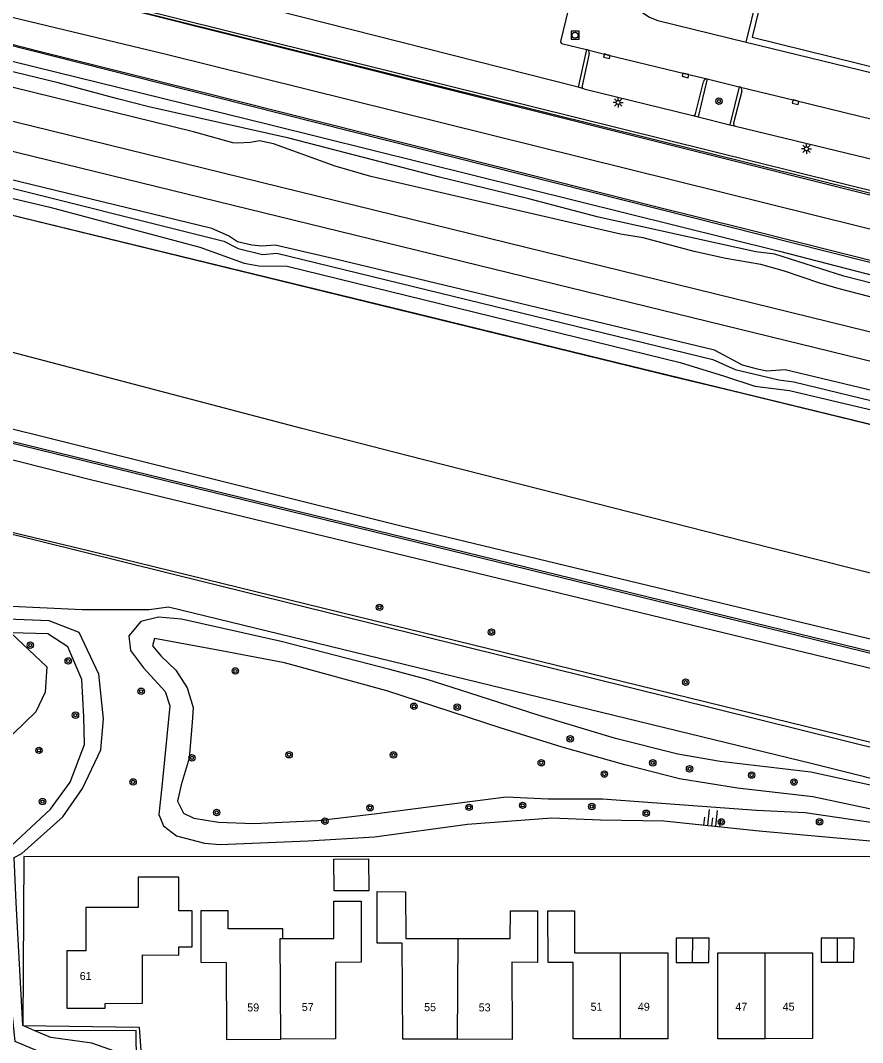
# Model space of a CAD drawing. Extents: x 125000 to 129004, y 397500 to 399008.
# Drawn here: x 127293.4 to 127398.7, y 398365.8 to 398493.5 of the extents above; entities that cross this region are included whole.
import ezdxf

# ---------------------------------------------------------------- set-up
doc = ezdxf.new("R2010")
doc.units = 0
for name, color, linetype in [('gg-afsc-faunaraster', 7, 'Continuous'), ('gg-afsc-geluidsscherm', 7, 'Continuous'), ('gg-afsc-hekwerk', 7, 'Continuous'), ('gg-afsc-lijn faunaraster', 7, 'Continuous'), ('gg-anno-huisnummerreeks BGT', 7, 'Continuous'), ('gg-aspt-spoorlijn', 7, 'Continuous'), ('gg-bbg-bijgebouw', 7, 'Continuous'), ('gg-bbg-hoofdgebouw', 7, 'Continuous'), ('gg-bbg-tussenscheiding', 7, 'Continuous'), ('gg-knt-BGT kruinlijn', 7, 'Continuous'), ('gg-knt-bovenkant onderkant talud', 7, 'Continuous'), ('gg-knt-onverhard', 7, 'Continuous'), ('gg-knt-verharding', 7, 'Continuous'), ('gg-kntw-bovenkant insteek waterloop', 7, 'Continuous'), ('gg-kntw-waterlijn', 7, 'Continuous'), ('gt-grn-groengrens', 7, 'Continuous'), ('gt-symb-boom', 7, 'Continuous'), ('gt-symb-kolk', 7, 'Continuous'), ('gt-symb-lichtmast', 7, 'Continuous'), ('gt-symb-rioolschacht', 7, 'Continuous'), ('gt-symb-talud symbool', 7, 'Continuous'), ('gx-grn-maaiveld', 7, 'Continuous')]:
    doc.layers.add(name, color=color, linetype=linetype)

# ---------------------------------------------------------------- blocks, each defined once
blk = doc.blocks.new('gt0-BOOM')
at = {"layer": 'gt-symb-boom'}
for radius in [0.4, 0.2]:
    blk.add_circle((0, 0), radius, dxfattribs=at)
blk = doc.blocks.new('gt0-KOLK')
at = {"layer": 'gt-symb-kolk'}
blk.add_lwpolyline([(0, 0), (0.37, 0), (0.37, 0.4), (-0.38, 0.4), (-0.38, 0), (0, 0)], dxfattribs=at)
blk = doc.blocks.new('gt0-LMAST')
at = {"layer": 'gt-symb-lichtmast'}
for p, q in [((-0.18, 0.17), (-0.45, 0.44)), ((-0.01, 0.25), (-0.01, 0.62)), ((0.17, 0.17), (0.44, 0.44)), ((-0.26, 0), (-0.63, 0)), ((-0.18, -0.18), (-0.45, -0.45)), ((-0.01, -0.25), (-0.01, -0.63)), ((0.44, -0.45), (0.17, -0.18)), ((0.24, 0), (0.62, 0))]:
    blk.add_line(p, q, dxfattribs=at)
blk.add_circle((-0.01, 0), 0.25, dxfattribs=at)
blk = doc.blocks.new('gt0-TALUD_1')
at = {"layer": 'gt-symb-talud symbool'}
for p, q in [((-1, -1), (-1, 0)), ((-0.5, -2), (-0.5, 0)), ((0, -1), (0, 0)), ((0.5, -2), (0.5, 0)), ((1, -1), (1, 0))]:
    blk.add_line(p, q, dxfattribs=at)
blk = doc.blocks.new('gt0-RS')
at = {"layer": 'gt-symb-rioolschacht'}
blk.add_lwpolyline([(-0.5, -0.5), (0.5, -0.5), (0.5, 0.5), (-0.5, 0.5)], close=True, dxfattribs=at)
blk.add_circle((0, 0), 0.375, dxfattribs=at)

msp = doc.modelspace()

# ---------------------------------------------------------------- linework, layer by layer
at = {"layer": 'gg-afsc-faunaraster'}
for points in [[(127410.27, 398389.05), (127293.85, 398389.1), (127293.75, 398367.96)], [(127293.75, 398367.96), (127308.29, 398367.77), (127308.48, 398364.8)]]:
    msp.add_lwpolyline(points, dxfattribs=at)
at = {"layer": 'gg-afsc-geluidsscherm'}
for points in [[(127265.86, 398447.39), (127256.04, 398449.79), (127256, 398449.6), (127410.55, 398411.82)], [(127611.68, 398362.65), (127611.72, 398362.84), (127265.86, 398447.39)]]:
    msp.add_lwpolyline(points, dxfattribs=at)
at = {"layer": 'gg-afsc-hekwerk'}
for points in [[(127246.29, 398510.57), (127248.43, 398509.44), (127272.9, 398503.46), (127431.88, 398463.96), (127622.47, 398416.53)], [(127235.87, 398504.83), (127248.43, 398501.55), (127250.37, 398501.06), (127251.89, 398500.71), (127266.62, 398497.03), (127281.36, 398493.35), (127296.1, 398489.59), (127305.93, 398487.11), (127315.71, 398484.66), (127357.52, 398474.12), (127372.33, 398470.4), (127384.57, 398467.34), (127401.76, 398463.01)], [(127235.55, 398483.05), (127238.11, 398482.37), (127250.34, 398479.47), (127257.78, 398477.78), (127269.89, 398474.67), (127374.96, 398449.05), (127382.28, 398447.3), (127404.15, 398441.95)]]:
    msp.add_lwpolyline(points, dxfattribs=at)
at = {"layer": 'gg-afsc-lijn faunaraster'}
msp.add_lwpolyline([(127410.27, 398389.05), (127293.85, 398389.1), (127293.75, 398367.96)], dxfattribs=at)
at = {"layer": 'gg-aspt-spoorlijn'}
for points in [[(127234.07, 398495.2), (127295.02, 398480.31), (127446.63, 398443.1), (127549.53, 398418.03), (127601.74, 398405.39), (127649.61, 398393.7)], [(127233.62, 398491.53), (127450.27, 398438.58), (127531.2, 398418.68), (127569.86, 398408.99), (127649.15, 398389.45)]]:
    msp.add_lwpolyline(points, dxfattribs=at)
at = {"layer": 'gg-bbg-bijgebouw'}
for points in [[(127336.93, 398388.78), (127336.95, 398384.81), (127332.62, 398384.78), (127332.6, 398388.75), (127336.93, 398388.78)], [(127377.43, 398378.89), (127375.38, 398378.89), (127375.38, 398375.85), (127377.42, 398375.85)], [(127377.42, 398375.85), (127379.46, 398375.86), (127379.47, 398378.89), (127377.43, 398378.89)], [(127395.54, 398378.9), (127393.5, 398378.9), (127393.5, 398375.88), (127395.54, 398375.88)], [(127395.54, 398375.88), (127397.57, 398375.88), (127397.59, 398378.9), (127395.54, 398378.9)]]:
    msp.add_lwpolyline(points, dxfattribs=at)
at = {"layer": 'gg-bbg-hoofdgebouw'}
for p, q in [((127390.56, 398514.67), (127384.86, 398491.41)), ((127384.86, 398491.41), (127407.08, 398485.94))]:
    msp.add_line(p, q, dxfattribs=at)
for points in [[(127313.23, 398382.29), (127313.23, 398386.49), (127308.14, 398386.49), (127308.14, 398382.71), (127301.62, 398382.7), (127301.62, 398377.31), (127299.23, 398377.31), (127299.23, 398370.16)], [(127348.04, 398366.25), (127341.21, 398366.29), (127341.13, 398378.24), (127338.01, 398378.25), (127338.02, 398384.7), (127341.56, 398384.69), (127341.58, 398378.84), (127348.11, 398378.84)], [(127326.21, 398378.85), (127332.61, 398378.85), (127332.61, 398383.5), (127336.01, 398383.49), (127335.99, 398375.87), (127332.82, 398375.85), (127332.8, 398366.31), (127325.99, 398366.26)], [(127313.23, 398377.81), (127314.89, 398377.81), (127314.89, 398382.29), (127313.23, 398382.29)], [(127326.21, 398378.85), (127326.21, 398380.05), (127319.37, 398380.04), (127319.37, 398382.3), (127315.96, 398382.3), (127315.97, 398375.9), (127319.16, 398375.86), (127319.17, 398366.22), (127325.99, 398366.26)], [(127348.11, 398378.84), (127354.64, 398378.85), (127354.65, 398382.29), (127358.03, 398382.29), (127358.04, 398375.86), (127354.85, 398375.87), (127354.86, 398366.21), (127348.04, 398366.25)], [(127368.4, 398366.32), (127362.49, 398366.31), (127362.48, 398375.86), (127359.35, 398375.86), (127359.34, 398382.28), (127362.67, 398382.28), (127362.68, 398377.04), (127368.39, 398377.04)], [(127299.23, 398370.16), (127304.01, 398370.16), (127304.02, 398370.74), (127308.67, 398370.77), (127308.67, 398376.79), (127313.23, 398376.76), (127313.23, 398377.81)], [(127368.39, 398377.04), (127374.31, 398377.04), (127374.32, 398366.33), (127368.4, 398366.32)], [(127386.5, 398366.33), (127380.58, 398366.32), (127380.57, 398377.04), (127386.49, 398377.04)], [(127386.49, 398377.04), (127392.41, 398377.04), (127392.41, 398366.34), (127386.5, 398366.33)]]:
    msp.add_lwpolyline(points, dxfattribs=at)
at = {"layer": 'gg-bbg-tussenscheiding'}
for p, q in [((127348.04, 398366.25), (127348.11, 398378.84)), ((127377.42, 398375.85), (127377.43, 398378.89)), ((127395.54, 398375.88), (127395.54, 398378.9)), ((127368.4, 398366.32), (127368.39, 398377.04)), ((127386.5, 398366.33), (127386.49, 398377.04))]:
    msp.add_line(p, q, dxfattribs=at)
msp.add_lwpolyline([(127325.99, 398366.26), (127325.9, 398378.84), (127326.21, 398378.85)], dxfattribs=at)
at = {"layer": 'gg-knt-BGT kruinlijn'}
for p, q in [((127363.1, 398485.16), (127304.69, 398500)), ((127363.82, 398484.98), (127363.1, 398485.16)), ((127363.82, 398484.98), (127377.46, 398481.62)), ((127377.46, 398481.62), (127378.1, 398481.47)), ((127378.1, 398481.47), (127382.06, 398480.47)), ((127382.06, 398480.47), (127382.77, 398480.3)), ((127382.77, 398480.3), (127406.12, 398474.63))]:
    msp.add_line(p, q, dxfattribs=at)
for points in [[(127266.15, 398449), (127256.96, 398451.29), (127255.56, 398451.3), (127254.58, 398450.55), (127254.32, 398449.41), (127254.75, 398448.32), (127255.9, 398447.75), (127257.96, 398447.35), (127302.19, 398436.18), (127410.52, 398410)], [(127610.51, 398361.44), (127612.84, 398361.16), (127614.08, 398361.65), (127614.24, 398362.53), (127613.64, 398363.86), (127612.8, 398364.78), (127611.45, 398365.2), (127447.18, 398404.76), (127341.01, 398430.35), (127266.15, 398449)]]:
    msp.add_lwpolyline(points, dxfattribs=at)
at = {"layer": 'gg-knt-bovenkant onderkant talud'}
for p, q in [((127272.9, 398503.46), (127410.39, 398469)), ((127484.07, 398451.26), (127287.82, 398500)), ((127295.23, 398367.33), (127293.75, 398367.96))]:
    msp.add_line(p, q, dxfattribs=at)
for points in [[(127618.75, 398369.54), (127617.59, 398370.4), (127616.63, 398371.02), (127616.4, 398371.14), (127615.45, 398371.6), (127614.53, 398371.97), (127613.28, 398372.34), (127586.52, 398378.87), (127489.37, 398402.32), (127463.6, 398408.59), (127449.96, 398411.94), (127432.2, 398416.33), (127415.63, 398420.45), (127383.96, 398428.41), (127341.7, 398439.18), (127328.58, 398442.55), (127281.03, 398455.05), (127268.11, 398458.4)], [(127259.78, 398437.37), (127301.96, 398427.32), (127410.39, 398400.73)], [(127305.78, 398310.46), (127306.34, 398314.2), (127306.76, 398330.82), (127306.09, 398351.38), (127306.07, 398362.83), (127305.32, 398364.71), (127302.34, 398365.77), (127297.24, 398366.46), (127295.23, 398367.33)]]:
    msp.add_lwpolyline(points, dxfattribs=at)
at = {"layer": 'gg-knt-onverhard'}
msp.add_line((127410.38, 398400.06), (127259.78, 398437.37), dxfattribs=at)
at = {"layer": 'gg-knt-verharding'}
for p, q in [((127367.54, 398518.03), (127360.9, 398490.88)), ((127384.11, 398490.81), (127389.98, 398514.81)), ((127373.08, 398493.51), (127384.11, 398490.81)), ((127361.05, 398490.64), (127364.18, 398489.89)), ((127384.11, 398490.81), (127406.91, 398485.25)), ((127364.18, 398489.89), (127363.1, 398485.16)), ((127364.51, 398489.36), (127363.6, 398485.33)), ((127377.79, 398481.84), (127378.76, 398485.85)), ((127379.25, 398486.21), (127378.1, 398481.47)), ((127379.25, 398486.21), (127383.23, 398485.23)), ((127383.23, 398485.23), (127382.06, 398480.47)), ((127383.55, 398484.69), (127382.54, 398480.69))]:
    msp.add_line(p, q, dxfattribs=at)
for points in [[(127364.18, 398489.89), (127366.75, 398489.23), (127376.57, 398486.83), (127379.25, 398486.21)], [(127383.23, 398485.23), (127390.32, 398483.49), (127402.04, 398480.63), (127408.05, 398479.18)]]:
    msp.add_lwpolyline(points, dxfattribs=at)
for centre, radius, start, end in [((127374.7, 398499.05), 5.77, 168.1896, 253.6426), ((127361.18, 398490.88), 0.279, 181.1422, 241.8328), ((127364.05, 398489.44), 0.469, 350.1693, 74.6894), ((127363.89, 398485.27), 0.295, 168.4781, 254.8112), ((127379.21, 398485.74), 0.466, 84.9761, 166.0773), ((127383.12, 398484.8), 0.448, 346.2593, 75.1352), ((127377.51, 398481.9), 0.281, 258.5289, 346.9064), ((127382.85, 398480.61), 0.323, 165.8852, 255.5682)]:
    msp.add_arc(centre, radius, start, end, dxfattribs=at)
at = {"layer": 'gg-kntw-bovenkant insteek waterloop'}
msp.add_lwpolyline([(127405.34, 398396.75), (127392.2, 398399.62), (127380.86, 398400.96), (127375.58, 398401.87), (127367.8, 398403.83), (127358.24, 398406.7), (127349.59, 398409.5), (127344.27, 398411.2), (127339.59, 398412.46), (127326, 398415.92), (127313.54, 398418.71), (127310.69, 398418.97), (127308.48, 398418.45), (127306.98, 398416.64), (127307.2, 398414.8), (127308.8, 398412.66), (127311.51, 398409.69), (127312.1, 398407.91), (127311.1, 398397.79), (127310.74, 398394.31), (127311.31, 398392.91), (127312.95, 398391.66), (127316.44, 398390.76), (127318.41, 398390.57), (127329.37, 398391.05), (127337.68, 398391.53), (127349.29, 398393.12), (127359.81, 398393.92), (127365.91, 398393.66), (127373.82, 398393.53), (127385.75, 398392.28), (127405.66, 398390.48)], dxfattribs=at)
at = {"layer": 'gg-kntw-waterlijn'}
msp.add_lwpolyline([(127400.69, 398394.8), (127392.42, 398396.54), (127383.02, 398397.63), (127375.77, 398398.78), (127368.95, 398400.55), (127361.13, 398402.72), (127353.38, 398405.17), (127339.21, 398409.77), (127326.43, 398413.28), (127318.57, 398414.76), (127310.17, 398416.32), (127309.93, 398415.39), (127311.03, 398414.12), (127312.85, 398412.34), (127314.28, 398410.16), (127315.03, 398407.68), (127314.89, 398405.81), (127314.52, 398401.35), (127313.53, 398398.04), (127313.08, 398395.99), (127313.82, 398394.48), (127315.1, 398393.87), (127318.18, 398393.36), (127322.57, 398393.19), (127330.64, 398393.6), (127337.62, 398394.41), (127347.01, 398395.64), (127354.12, 398396.54), (127359.35, 398396.29), (127366.16, 398396.3), (127385.41, 398394.89), (127391.46, 398394.59), (127397.99, 398393.62), (127402.93, 398392.91)], dxfattribs=at)
at = {"layer": 'gt-grn-groengrens'}
msp.add_lwpolyline([(127323.82, 398305.84), (127308.51, 398306.51), (127307.9, 398367.36), (127295.23, 398367.33)], dxfattribs=at)
at = {"layer": 'gx-grn-maaiveld'}
for points in [[(127243.85, 398513.44), (127243.67, 398513.34), (127243.06, 398512.46), (127243.02, 398512.29), (127242.7, 398510.94), (127242.69, 398509.61), (127243.54, 398507.68), (127244.89, 398506.32), (127246.91, 398505.16), (127248.82, 398504.39), (127311.63, 398489.28), (127588.99, 398420.47), (127613.8, 398414), (127621.69, 398412.42), (127623.45, 398412.83), (127624.6, 398413.52)], [(127248.43, 398501.55), (127317.72, 398483.95), (127441.29, 398452.79), (127491.12, 398440.12), (127606.15, 398412), (127607.95, 398411.26), (127608.89, 398410.79), (127609.6, 398410.08), (127609.69, 398409.27), (127609.39, 398408.69), (127608.6, 398408.21), (127607.53, 398408.1)], [(127248.43, 398501.55), (127250.74, 398499.85), (127253.47, 398498.58), (127256.61, 398497.36), (127267, 398494.83), (127270.81, 398494.07), (127279.15, 398491.68), (127324.57, 398480.49), (127388.29, 398464.67), (127419.36, 398456.64)], [(127443.98, 398449.36), (127396.32, 398461.56), (127387.69, 398464.32), (127385.3, 398464.6), (127365.65, 398468.93), (127356.97, 398471.24), (127345.8, 398473.93), (127326.98, 398478.79), (127309.48, 398482.73), (127305.58, 398483.7), (127298.16, 398485.73), (127276.27, 398491), (127275.48, 398491.19), (127267.4, 398493.13), (127264.01, 398494.15)], [(127236.05, 398487.08), (127236.03, 398487.01), (127236.75, 398485.76), (127238.07, 398484.91), (127239.41, 398484.6), (127243.96, 398484.24), (127246.2, 398483.53), (127249.96, 398482.98), (127251.72, 398481.77), (127253.24, 398481.15), (127255.23, 398481.09), (127256.99, 398481.25), (127257.92, 398481.19), (127318.86, 398465.94), (127320.64, 398465.01), (127323.68, 398464.27), (127325.45, 398464.44), (127379.93, 398451.17), (127382.73, 398449.92), (127388.18, 398448.61), (127390.05, 398448.38), (127446.04, 398434.8)], [(127403.82, 398446.35), (127388.97, 398449.86), (127386.66, 398449.7), (127385.54, 398449.95), (127383.66, 398450.46), (127380.16, 398452.34), (127332.65, 398463.74), (127325.27, 398465.44), (127323.61, 398465.32), (127322.35, 398465.42), (127320.55, 398465.87), (127319.42, 398466.61), (127317.35, 398467.5), (127257.32, 398482.08), (127254.72, 398481.85), (127253.39, 398482.15), (127251.69, 398483.1), (127250.14, 398483.71), (127238.97, 398486.65), (127238.92, 398486.66)], [(127400.41, 398458.77), (127395.71, 398460), (127393.33, 398460.69), (127388.91, 398462.18), (127385.93, 398463.02), (127381.55, 398463.78), (127377.62, 398464.66), (127371.25, 398466.35), (127368.4, 398466.8), (127337.21, 398474.01), (127332.75, 398475.31), (127325.05, 398478.1), (127323.29, 398478.45), (127322.16, 398478.28), (127320.55, 398478.16), (127319.97, 398478.22), (127315.05, 398479.58), (127292.54, 398485.14)], [(127236.65, 398483.89), (127238.13, 398483.27), (127246.13, 398482.63), (127248.39, 398482.18), (127251.4, 398480.62), (127254.83, 398479.65), (127259.57, 398479.1), (127267.95, 398477.23), (127282.28, 398473.67), (127297.11, 398470.2), (127315.87, 398465.19), (127321.37, 398463.21), (127323.22, 398462.85), (127326.77, 398462.83), (127375.86, 398450.8), (127381.4, 398449.09), (127385.19, 398447.83), (127389.53, 398447.29), (127415.24, 398441.2), (127421.71, 398439.76)], [(127421.23, 398437.81), (127367.98, 398450.76), (127341.25, 398457.26), (127247.2, 398480.13), (127237.19, 398482.5), (127237.09, 398482.88)], [(127410.46, 398395.15), (127408.71, 398396.19), (127405.51, 398397.36), (127392.41, 398400.67), (127311.94, 398420.22), (127309.5, 398419.89), (127301.15, 398419.88), (127291.47, 398420.36), (127281.11, 398422.82), (127263.85, 398426.38), (127253.94, 398426.49)], [(127292.25, 398417.01), (127296.72, 398412.77), (127296.52, 398409.59), (127295.34, 398407.17), (127292.58, 398404.43), (127288.88, 398401.9), (127283.02, 398398.1), (127278.14, 398400.28), (127275.83, 398403.98), (127274.76, 398408.84), (127275.39, 398411.2), (127278.03, 398416.03), (127280.9, 398418.95)], [(127293.75, 398367.96), (127292.89, 398383.32), (127292.66, 398388.96), (127293.62, 398389.45), (127298.74, 398394.05), (127301.17, 398397.56), (127303.49, 398402.39), (127303.83, 398406.27), (127303.24, 398411.85), (127300.76, 398417.05), (127297.02, 398418.53), (127287.6, 398418.91)], [(127304.88, 398310.29), (127305.76, 398314.36), (127305.93, 398331.04), (127304.59, 398351.36), (127304.16, 398362.98), (127301.56, 398364.32), (127296.83, 398364.29), (127292.76, 398365.99), (127291.14, 398381.76), (127290.88, 398387), (127291.29, 398388.68), (127292.34, 398390.46), (127297.19, 398394.99), (127299.65, 398398.38), (127301.46, 398403.08), (127301.37, 398406.53), (127301.11, 398411.2), (127299.37, 398415.27), (127296.85, 398416.88), (127292.25, 398417.01)]]:
    msp.add_lwpolyline(points, dxfattribs=at)

# ---------------------------------------------------------------- block references
at = {"layer": 'gt-symb-boom'}
for p in [(127380.71, 398483.42), (127338.3, 398420.21), (127352.28, 398417.11), (127294.67, 398415.48), (127299.41, 398413.51), (127320.28, 398412.26), (127376.55, 398410.86), (127308.52, 398409.72), (127342.6, 398407.85), (127348.01, 398407.74), (127300.31, 398406.74), (127362.13, 398403.78), (127295.76, 398402.35), (127314.87, 398401.41), (127327, 398401.79), (127340.05, 398401.77), (127358.51, 398400.79), (127372.44, 398400.78), (127366.39, 398399.38), (127377.04, 398400.03), (127307.51, 398398.4), (127384.79, 398399.25), (127390.09, 398398.38), (127296.19, 398395.94), (127317.95, 398394.58), (127337.11, 398395.17), (127349.49, 398395.23), (127356.18, 398395.48), (127364.82, 398395.33), (127371.62, 398394.49), (127331.48, 398393.5), (127381, 398393.4), (127393.28, 398393.42)]:
    msp.add_blockref('gt0-BOOM', p, dxfattribs=at)
at = {"layer": 'gt-symb-kolk'}
for p, rotation in [((127366.75, 398489.23), 165.67212269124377), ((127376.57, 398486.83), 166.25537044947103), ((127390.32, 398483.49), 166.15555722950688)]:
    msp.add_blockref('gt0-KOLK', p, dxfattribs=dict(at, rotation=rotation))
at = {"layer": 'gt-symb-lichtmast'}
for p in [(127368.12, 398483.26), (127391.65, 398477.47), (127391.65, 398477.47)]:
    msp.add_blockref('gt0-LMAST', p, dxfattribs=at)
at = {"layer": 'gt-symb-rioolschacht'}
msp.add_blockref('gt0-RS', (127362.73, 398491.66), dxfattribs=at)
at = {"layer": 'gt-symb-talud symbool', "xscale": 1.000012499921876, "yscale": 1.000012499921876, "rotation": 174.26090150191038}
msp.add_blockref('gt0-TALUD_1', (127379.79, 398392.91), dxfattribs=at)

# ---------------------------------------------------------------- texts
at = {"layer": 'gg-anno-huisnummerreeks BGT'}
msp.add_text('61', height=1, dxfattribs=at).set_placement((127300.84, 398373.66))
for s, rotation, p in [('59', 0.4, (127321.78, 398369.73)), ('57', 0.4, (127328.59, 398369.78)), ('55', 359.7, (127343.87, 398369.77)), ('53', 359.7, (127350.69, 398369.74)), ('51', 0.1, (127364.67, 398369.81)), ('49', 0.1, (127370.58, 398369.82)), ('47', 0.1, (127382.76, 398369.82)), ('45', 0.1, (127388.67, 398369.83))]:
    msp.add_text(s, height=1, rotation=rotation, dxfattribs=at).set_placement(p)

doc.saveas('drawing.dxf')
